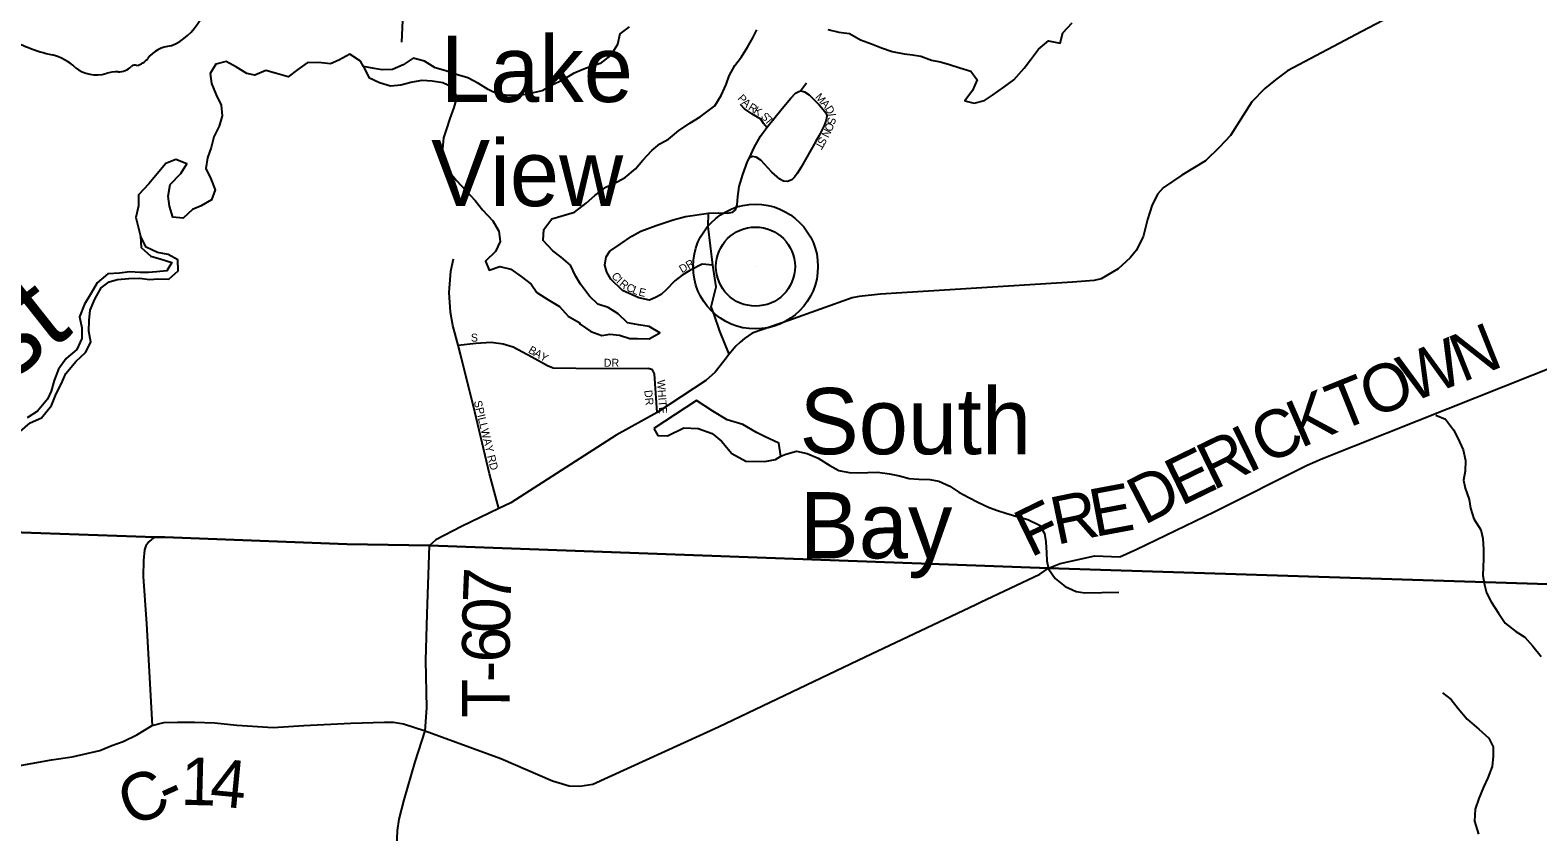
# Model space of a CAD drawing. Extents: x 1759416 to 2214760, y 252598 to 1116833.
# Drawn here: x 1958374 to 1967860, y 904624 to 909672 of the extents above; entities that cross this region are included whole.
import ezdxf

# ---------------------------------------------------------------- set-up
doc = ezdxf.new("R2010")
doc.units = 0
for name, color, linetype in [('GM_X_County_Road', 7, 'Continuous'), ('GM_X_County_Road_Text', 7, 'Continuous'), ('GM_X_Major_Lake', 7, 'Continuous'), ('GM_X_Major_River', 7, 'Continuous'), ('GM_X_Major_River_Text', 7, 'Continuous'), ('GM_X_Minor_Lake', 7, 'Continuous'), ('GM_X_Minor_River', 7, 'Continuous'), ('GM_X_State_Shield', 7, 'Continuous'), ('GM_X_Township', 7, 'Continuous'), ('GM_X_Township_Road', 7, 'Continuous'), ('GM_X_Township_Road_Text', 7, 'Continuous'), ('GM_X_Township_Subdivision', 7, 'Continuous'), ('GM_X_Township_Subdivision_Text', 7, 'Continuous'), ('GM_X_Unincorporated', 7, 'Continuous'), ('GM_X_Unincorporated_Location', 7, 'Continuous'), ('GM_X_Unincorporated_Text', 7, 'Continuous')]:
    doc.layers.add(name, color=color, linetype=linetype)

msp = doc.modelspace()

# ---------------------------------------------------------------- linework, layer by layer
at = {"layer": 'GM_X_County_Road'}
for points in [[(1964354.1, 906069.9), (1964726.5, 906246.3), (1964780.2, 906283.4), (1964853.7, 906313.6), (1965072.1, 906362.4), (1965230.2, 906356.5), (1965335.9, 906403.8), (1965822.3, 906638.2), (1966408.2, 906931.9), (1966503.9, 906975.1), (1967295.9, 907289.3), (1968349.6, 907708.5)], [(1958145.9, 905011.7), (1958508.9, 905077.2), (1958637.3, 905096.3), (1958813.3, 905137.3), (1958887.7, 905167.3), (1958958.7, 905193.3), (1959046, 905235.6), (1959141.6, 905294.3), (1959213.9, 905313.4), (1959299.9, 905314.8), (1959407.7, 905314.8), (1959536, 905310.7), (1959675.2, 905295.7), (1959903.2, 905282), (1960095, 905292.9), (1960392.5, 905309.3), (1960602.7, 905314.8), (1960660.6, 905314.7), (1960722.7, 905304.3), (1960858.7, 905259.5), (1961336, 905085.4), (1961659.8, 904945.9), (1961764.9, 904914.9), (1961832, 904911.4), (1961913, 904925.2), (1962705.2, 905286), (1963628.1, 905726), (1964324.1, 906055.7), (1964354.1, 906069.9)], [(1960423.8, 902884.6), (1960434.5, 903031.3), (1960450.6, 903127.9), (1960475.6, 903224.5), (1960523.7, 903344.2), (1960594.1, 903489.6), (1960635.1, 903596.5), (1960660.1, 903723.8), (1960666.8, 903871.5), (1960673.7, 904187.5), (1960679.5, 904477.9), (1960685, 904633), (1960695.9, 904704.1), (1960726.9, 904826.4), (1960796.7, 905064.8), (1960858.7, 905259.5)]]:
    msp.add_lwpolyline(points, dxfattribs=at)
at = {"layer": 'GM_X_Major_Lake'}
for points in [[(1963392.3, 909675.9), (1963462.3, 909659.6), (1963528.4, 909651.4), (1963598.3, 909611.1), (1963666.3, 909584.8), (1963730.2, 909560.5), (1963798.2, 909538.2), (1963872.3, 909521.9), (1963926.3, 909515.7), (1963978.3, 909507.5), (1964044.3, 909483.2), (1964098.3, 909473), (1964152.3, 909456.8), (1964222.3, 909434.5), (1964292.3, 909414.2), (1964332.1, 909359.9), (1964303.8, 909291.8), (1964255.5, 909227.8), (1964313.5, 909211.6), (1964377.6, 909229.4), (1964427.8, 909263.4), (1964500.1, 909313.3), (1964562.4, 909359.2), (1964626.9, 909433.2), (1964667.1, 909485.2), (1964717.5, 909551.2), (1964781.8, 909605.1), (1964853.8, 909588.8), (1964870.1, 909655), (1964930.5, 909716.9)], [(1962142.8, 909692.1), (1962084.5, 909648.2), (1962070.2, 909582.1), (1962027.8, 909514), (1961959.5, 909462.1), (1961901.3, 909442.2), (1961847.2, 909422.4), (1961793, 909398.5), (1961718.7, 909354.6), (1961658.5, 909324.7), (1961596.3, 909288.8), (1961520.1, 909273), (1961453.9, 909261.2), (1961387.9, 909259.4), (1961319.8, 909265.7), (1961255.9, 909298), (1961193.9, 909336.3), (1961128, 909372.6), (1961062, 909390.9), (1960990, 909415.2), (1960922, 909435.5), (1960854.1, 909475.8), (1960784.1, 909496.1), (1960719.8, 909454.2), (1960653.6, 909424.3), (1960589.5, 909422.5), (1960537.5, 909430.7), (1960471.5, 909443)], [(1961773.6, 908191.2), (1961715.8, 908241.6), (1961661.9, 908281.9), (1961602.1, 908348.2), (1961606.4, 908416.4), (1961656.8, 908484.4), (1961726.9, 908504.2), (1961799.1, 908526.1), (1961871.5, 908582), (1961925.8, 908629.9), (1961996.1, 908683.8), (1962066.3, 908717.7), (1962118.5, 908743.6), (1962182.9, 908799.5), (1962229.1, 908853.5), (1962285.5, 908913.5), (1962335.7, 908955.5), (1962389.9, 908985.4), (1962452.3, 909037.3), (1962524.6, 909087.2), (1962588.8, 909125.1), (1962681.3, 909195), (1962721.6, 909261), (1962751.9, 909329.1), (1962772.2, 909383.2), (1962806.5, 909449.2), (1962848.8, 909503.3), (1962887.2, 909565.3), (1962921.5, 909623.3), (1962945.7, 909673.4)], [(1960471.5, 909443), (1960505.2, 909374.7), (1960571.2, 909342.4), (1960641.2, 909322.1), (1960705.3, 909327.9), (1960769.4, 909343.7), (1960839.6, 909357.5), (1960903.6, 909353.3), (1960969.7, 909343.1), (1961029.6, 909314.8), (1961057.4, 909250.5), (1961039.1, 909184.4), (1961014.7, 909116.3), (1960990.4, 909044.2), (1960974.1, 908994.1), (1960967.8, 908923.9), (1960969.5, 908855.7), (1961001.3, 908789.4), (1961059, 908723.1), (1961110.9, 908666.7), (1961174.7, 908600.3), (1961220.4, 908540), (1961284.2, 908471.6), (1961322, 908405.3), (1961331.7, 908341.1), (1961301.4, 908279), (1961239, 908217.1), (1961262.8, 908160.8), (1961329, 908184.7), (1961399, 908166.4), (1961462.9, 908120.1), (1961526.8, 908071.7), (1961562.6, 908019.5), (1961630.5, 907975.1), (1961704.4, 907932.8), (1961758.2, 907870.4), (1961828.1, 907832.1), (1961834.1, 907820)], [(1961834.1, 907820), (1961901.9, 907773.7), (1961969.9, 907749.4), (1962020, 907757.2), (1962082.1, 907751), (1962146.1, 907730.8), (1962196.1, 907730.6), (1962268.2, 907728.3), (1962336.5, 907766.2), (1962268.6, 907806.5), (1962200.5, 907816.8), (1962132.5, 907829.1), (1962072.6, 907885.4), (1962010.7, 907925.7), (1961944.8, 907946), (1961892.9, 907996.3), (1961837.2, 908072.7), (1961805.4, 908124.9), (1961773.6, 908191.2)]]:
    msp.add_lwpolyline(points, dxfattribs=at)
at = {"layer": 'GM_X_Major_River'}
for points in [[(1960471.5, 909443), (1960451.6, 909477.1), (1960385.7, 909521.5), (1960315.5, 909483.6), (1960263.3, 909459.7), (1960187.2, 909468), (1960117.1, 909466.2), (1960058.9, 909424.3), (1959996.6, 909378.4), (1959924.6, 909398.7), (1959856.6, 909416.9), (1959788.3, 909389.1), (1959736.3, 909399.3), (1959672.4, 909439.6), (1959606.5, 909473.9), (1959542.3, 909458.1), (1959506, 909398.1), (1959515.8, 909335.9), (1959543.5, 909263.6), (1959575.2, 909199.3), (1959582.9, 909133.1), (1959562.6, 909067), (1959530.3, 909000.9), (1959512, 908932.8), (1959489.7, 908868.7), (1959479.3, 908800.5), (1959511.1, 908736.2), (1959538.8, 908665.9), (1959514.5, 908603.9), (1959450.3, 908566), (1959396.1, 908542.1), (1959335.8, 908488.1), (1959271.7, 908494.4), (1959250, 908562.6), (1959242.3, 908626.8), (1959254.6, 908699), (1959321, 908769), (1959359.3, 908831), (1959291.3, 908857.3), (1959227.1, 908831.4), (1959172.8, 908767.4), (1959120.4, 908703.4), (1959056.1, 908635.5), (1959055.7, 908565.3), (1959038.7, 908492.8), (1959068.9, 908374.7)], [(1958310.5, 907143.9), (1958374.8, 907199.8), (1958445, 907231.7), (1958507.5, 907307.7), (1958537.8, 907381.8), (1958568.1, 907443.8), (1958598.5, 907509.9), (1958662.9, 907587.9), (1958721.2, 907641.9), (1958755.6, 907707.9), (1958743.8, 907776.2), (1958746.1, 907844.3), (1958752.4, 907908.5), (1958780.8, 907978.6), (1958821.1, 908048.7), (1958871.4, 908086.6), (1958923.5, 908102.5), (1958995.6, 908108.2), (1959061.7, 908110), (1959127.8, 908101.8), (1959177.9, 908105.6), (1959245.9, 908103.4), (1959304.3, 908157.3), (1959302.6, 908225.5), (1959242.6, 908259.8), (1959174.6, 908272.1), (1959104.7, 908306.4), (1959068.9, 908374.7)], [(1959068.9, 908374.7), (1959072.6, 908302.5), (1959132.4, 908248.2), (1959198.4, 908229.9), (1959264.4, 908209.6), (1959234.2, 908155.6), (1959168, 908149.8), (1959118, 908145.9), (1959065.9, 908146.1), (1959001.8, 908150.3), (1958935.7, 908142.5), (1958861.6, 908136.8), (1958795.3, 908080.8), (1958756.9, 908014.8), (1958716.6, 907946.7), (1958684.2, 907866.6), (1958699.9, 907798.4), (1958699.6, 907730.2), (1958667.2, 907662.1), (1958600.9, 907604.2), (1958552.5, 907538.1), (1958524.2, 907466), (1958505.9, 907397.9), (1958483.6, 907347.8), (1958419.2, 907273.9), (1958354.9, 907230)]]:
    msp.add_lwpolyline(points, dxfattribs=at)
at = {"layer": 'GM_X_Minor_Lake'}
for points in [[(1962567.2, 907340.4), (1962298.4, 907162.9)], [(1963097.8, 906989.3), (1963084.9, 907071.4), (1962994.3, 907112.5), (1962944, 907138), (1962857.3, 907189.2), (1962758.8, 907218.2), (1962668.1, 907273.3), (1962567.2, 907340.4)], [(1962298.4, 907162.9), (1962322.9, 907119.1), (1962383, 907117.7), (1962486.8, 907167), (1962577, 907164), (1962665.5, 907132.9), (1962724.1, 907083.4), (1962789, 907005.9), (1962877.6, 906958.8), (1962995.9, 906956.1), (1963063.9, 906968.9)], [(1963063.9, 906968.9), (1963097.8, 906989.3)]]:
    msp.add_lwpolyline(points, dxfattribs=at)
at = {"layer": 'GM_X_Minor_River'}
for points in [[(1967217.6, 907247.6), (1967278, 907222.2), (1967328.8, 907154.6), (1967357.3, 907102.8), (1967390.1, 907028.9), (1967404.8, 906962.9), (1967401.5, 906894.7), (1967392, 906838.4), (1967402.5, 906788.4), (1967427.3, 906716.5), (1967435.8, 906662.4), (1967456.5, 906594.5), (1967501.3, 906524.8), (1967513.9, 906470.8), (1967518.5, 906402.6), (1967517.1, 906342.4), (1967514.2, 906238.1), (1967524.7, 906180.1), (1967537.3, 906128.1), (1967565.9, 906072.2), (1967612.7, 906000.5), (1967653.4, 905938.8), (1967722, 905885.4), (1967778.5, 905849.9), (1967829.2, 905792.3), (1967879.9, 905728.7)], [(1963097.6, 906990.3), (1963127.7, 907001.7), (1963195.7, 907020.5), (1963261.9, 907007.2), (1963332.4, 906977.9), (1963405, 906930.5), (1963461.4, 906899.1), (1963527.7, 906885.8), (1963581.8, 906884.4), (1963643.9, 906887.1), (1963706, 906887.8), (1963780.2, 906878.5), (1963842.5, 906865.2), (1963904.8, 906849.8), (1963965, 906844.5), (1964035.1, 906843.3), (1964091.3, 906831.9), (1964159.8, 906800.5), (1964216.3, 906763.1), (1964280.7, 906729.7), (1964337.1, 906700.2), (1964407.6, 906666.9), (1964459.9, 906647.4), (1964512.2, 906630), (1964574.5, 906612.6), (1964650.8, 906591.4), (1964725.3, 906556.1), (1964755.9, 906502.3), (1964764.5, 906450.3), (1964769.2, 906380.1), (1964769.7, 906330), (1964780.2, 906280), (1964822.9, 906218.3), (1964885.5, 906168.8), (1964955.9, 906137.5), (1965010.1, 906130.1), (1965222.5, 906132.4)], [(1967258.9, 905499.2), (1967315.4, 905457.7), (1967358.1, 905400), (1967414.8, 905334.5), (1967487.6, 905271.1), (1967552.3, 905213.7), (1967578.9, 905159.8), (1967579.5, 905099.7), (1967572.1, 905035.4), (1967544.7, 904964.9), (1967517.2, 904906.4), (1967487.9, 904833.9), (1967464.5, 904767.5), (1967461.3, 904691.2), (1967486.1, 904609.3)]]:
    msp.add_lwpolyline(points, dxfattribs=at)
at = {"layer": 'GM_X_State_Shield'}
for centre, radius, start, end in [((1959118.8, 909914), 369.3, 292.30889, 8.98584), ((1958749.1, 910555.7), 1066.1, 240.41292, 257.1985), ((1958431.2, 909192.7), 333.6, 47.18416, 75.83597), ((1959274.5, 909370.7), 202.2, 94.40312, 142.57675), ((1958792, 909601.2), 211.7, 230.70037, 286.29184), ((1958914.3, 909235.8), 173.9, 85.69512, 111.20995), ((1958929.8, 909522), 112.8, 268.77702, 315.54927), ((1959031.8, 909419.7), 31.8, 65.75173, 132.64842), ((1959018.3, 909565), 119.3, 282.87319, 323.27711)]:
    msp.add_arc(centre, radius, start, end, dxfattribs=at)
at = {"layer": 'GM_X_Township'}
for points in [[(1980054.3, 916429.2), (1979979.8, 914710.8), (1979747.7, 910072.2), (1979566.4, 907130.7), (1979489.9, 905681.7), (1975032.8, 905926.6), (1974924.2, 905932.6), (1973224.6, 906013.5), (1964780.2, 906283.4), (1960885.7, 906426.2), (1960366.8, 906435.9), (1959220.4, 906480.4), (1959157.8, 906479.1), (1957242.8, 906546.3)], [(1957242.8, 906546.3), (1959157.8, 906479.1), (1959220.4, 906480.4), (1960366.8, 906435.9), (1960885.7, 906426.2), (1964780.2, 906283.4), (1973224.6, 906013.5), (1974924.2, 905932.6), (1975032.8, 905926.6), (1979489.9, 905681.7)]]:
    msp.add_lwpolyline(points, dxfattribs=at)
at = {"layer": 'GM_X_Township_Road'}
for points in [[(1960712.6, 909596), (1960719.3, 909732.6), (1960746.2, 909839.3), (1960788.7, 910002.3), (1960842.5, 910090.2), (1960856.7, 910165.6), (1960868.8, 910266.8), (1960881.3, 910280.2)], [(1967325, 909964.8), (1966753.2, 909663.2), (1966284.9, 909415), (1966209.4, 909360), (1966141.8, 909305), (1966060.6, 909219.8), (1965926.5, 909009.5), (1965857.2, 908934.5), (1965767.9, 908849.2), (1965620.5, 908759.2), (1965503.2, 908679.6), (1965469.5, 908641.1), (1965432.2, 908572.4), (1965403.1, 908479.7), (1965376.1, 908371.1), (1965332.9, 908284.3), (1965295.3, 908237.7), (1965219.9, 908168.6), (1965112.4, 908107.1), (1965068.4, 908094.6), (1964932.3, 908085), (1964261.7, 908043.2), (1963723.2, 908008.9), (1963589.2, 907995.4), (1963545.2, 907986.8), (1963148, 907843.8), (1962916.5, 907764.9), (1962868.8, 907730.2), (1962841, 907707.8), (1962813.2, 907681.4), (1962771.6, 907632.8), (1962738, 907588.2), (1962684.6, 907519.4), (1962625, 907466.5), (1962318, 907263.8), (1962061.7, 907120.9), (1961399, 906695.9), (1961323.5, 906660), (1961087, 906547.4), (1960926.4, 906462.5), (1960923.9, 906460.3)], [(1960923.9, 906460.3), (1960885.7, 906426.2), (1960366.8, 906435.9), (1959220.4, 906480.4), (1959157.8, 906479.1), (1959142.4, 906468.9), (1959136.9, 906464)], [(1959136.9, 906464), (1959120.7, 906449.7), (1959101.6, 906425.5), (1959092.6, 906399.9), (1959087.5, 906332.1), (1959085, 906232.4), (1959106.8, 905934.6), (1959141.6, 905294.3)], [(1960858.7, 905259.5), (1960869.2, 905404.7), (1960863.9, 905702.4), (1960870.8, 905997.1), (1960885.7, 906426.2)]]:
    msp.add_lwpolyline(points, dxfattribs=at)
at = {"layer": 'GM_X_Township_Subdivision'}
for points in [[(1962771.6, 907632.8), (1962712.1, 907776.6), (1962676.9, 907880.5), (1962658.4, 907930.5), (1962689.5, 908055.1), (1962669.8, 908192.8), (1962640.3, 908435.6), (1962641.9, 908519.2), (1962707.6, 908520.9), (1962760, 908519.2), (1962794.5, 908525.8), (1962812.5, 908540.5), (1962822.4, 908571.7), (1962827.3, 908624.2), (1962835.4, 908688.1), (1962856.8, 908763.6), (1962886.3, 908843.9), (1962899.4, 908868.5), (1962928.9, 908932.5), (1962969.9, 909003.8), (1963009.3, 909058.7), (1963105.2, 909177.6), (1963160.2, 909244), (1963188.9, 909274.4), (1963211, 909285.9), (1963220.8, 909289.2), (1963259.1, 909340.2)], [(1963220.8, 909289.2), (1963246.3, 909283.4), (1963275.8, 909263.7), (1963337.3, 909202.2), (1963363.5, 909172.7), (1963379.9, 909151.4), (1963385.7, 909134.2), (1963384.9, 909116.1), (1963380.8, 909099.8), (1963369.3, 909071), (1963338.1, 909008.7), (1963315.1, 908969.4), (1963225.8, 908809.5), (1963198.7, 908769.3), (1963182.3, 908745.5), (1963165.9, 908729.9), (1963138, 908719.3), (1963112.6, 908720.9), (1963089.6, 908733.2), (1963040.5, 908777.5), (1962970.7, 908853.8), (1962942.1, 908871.8), (1962919.1, 908876.7), (1962899.4, 908868.5)], [(1963009.3, 909058.7), (1962987.2, 909084.2), (1962970.7, 909110.4), (1962915, 909144.8), (1962869.1, 909176), (1962842.8, 909203.9)], [(1962669.8, 908192.8), (1962601, 908197.8), (1962523.9, 908157.8), (1962476.1, 908129.1), (1962430.4, 908094.5), (1962374.9, 908037.6), (1962343.2, 908007.2), (1962313.3, 907990.8), (1962271.4, 907972.2), (1962203.2, 907985.5), (1962100.5, 908032.5), (1962027.7, 908103.9), (1962001.2, 908147.8), (1961988.8, 908191.8), (1961998.2, 908244), (1962021.9, 908280.4), (1962085.5, 908325.3), (1962159.2, 908374.3), (1962216.9, 908407.1), (1962312.7, 908442.3), (1962418.5, 908477.6), (1962496.4, 908498.6), (1962641.9, 908519.2)], [(1961323.5, 906660), (1961264.9, 906879), (1961170.8, 907269.2), (1961081.1, 907631.5), (1961065.8, 907688.8), (1961033.2, 907811.5), (1961018.3, 907895.7), (1961011, 908020), (1961019.7, 908154.5), (1961036.9, 908233)], [(1961065.8, 907688.8), (1961178.5, 907700.8), (1961274.6, 907707.9), (1961350.8, 907696.8), (1961413.1, 907677.4), (1961529.9, 907614.5), (1961628.6, 907559.5), (1961664.8, 907545.8), (1961807, 907543.5), (1962263.8, 907540.6)], [(1962318, 907263.8), (1962302.1, 907507), (1962289.9, 907532.9), (1962263.8, 907540.6)]]:
    msp.add_lwpolyline(points, dxfattribs=at)
at = {"layer": 'GM_X_Unincorporated'}
for radius in [392.8, 249]:
    msp.add_circle((1962937.5, 908183.3), radius, dxfattribs=at)
at = {"layer": 'GM_X_Unincorporated_Location'}
msp.add_line((1962937.5, 908183.3), (1962937.5, 908183.3), dxfattribs=at)

# ---------------------------------------------------------------- texts
at = {"layer": 'GM_X_County_Road_Text'}
for s, rotation, p in [('N', 21.70699, (1967383.5, 907452)), ('W', 21.70474, (1967060.5, 907323.4)), ('O', 21.70603, (1966815.2, 907225.7)), ('T', 21.88735, (1966607.2, 907142.2)), ('K', 23.54824, (1966367.3, 907037.6)), ('C', 25.59104, (1966147.7, 906932.3)), ('I', 25.97853, (1966037.4, 906878.6)), ('E', 25.97666, (1965614.1, 906672.4)), ('R', 25.98269, (1965815.9, 906770.7)), ('D', 27.25229, (1965381, 906552.3)), ('R', 11.69648, (1964831.1, 906430.5)), ('E', 10.62913, (1965070.9, 906480.1)), ('F', 25.94668, (1964667.7, 906348.2)), ('1', 358.50105, (1959319.2, 904795.1)), ('4', 354.48566, (1959498.4, 904790.6)), ('C', 22.96182, (1959007.7, 904652.2)), ('-', 24.3108, (1959241.7, 904751.4))]:
    msp.add_text(s, height=300, rotation=rotation, dxfattribs=at).set_placement(p)
at = {"layer": 'GM_X_Major_River_Text'}
msp.add_text('East', height=500.06, rotation=38.32411, dxfattribs=at).set_placement((1957600.8, 906940.8))
at = {"layer": 'GM_X_Township_Road_Text'}
for s, rotation, p in [('7', 87.55338, (1961395, 906057)), ('0', 88.98514, (1961391.8, 905874.2)), ('6', 89.62011, (1961390.5, 905690.3)), ('-', 89.91412, (1961390.4, 905567.5)), ('T', 89.98714, (1961390.3, 905343.2))]:
    msp.add_text(s, height=300, rotation=rotation, dxfattribs=at).set_placement(p)
at = {"layer": 'GM_X_Township_Subdivision_Text'}
for s, rotation, p in [('P', 313.06768, (1962821.4, 909239.1)), ('A', 316.4972, (1962847.7, 909211.1)), ('M', 311.48231, (1963309.7, 909248)), ('A', 311.49599, (1963344.7, 909208.4)), ('R', 327.19246, (1962887.6, 909174.5)), ('K', 327.63137, (1962921.3, 909152.8)), ('S', 317.04817, (1962967.4, 909123.2)), ('T', 309.83357, (1962992, 909100.5)), ('D', 300.9975, (1963372.4, 909177.4)), ('I', 276.74559, (1963393.3, 909144.9)), ('N', 243.31764, (1963372.1, 909055.9)), ('O', 246.29051, (1963389.5, 909095.5)), ('S', 257.91859, (1963396.1, 909127.4)), ('T', 240.77023, (1963329.6, 908974.5)), ('S', 241.1497, (1963346.6, 909005.2)), ('DR', 30.48175, (1962475.1, 908140.8)), ('C', 306.36481, (1962028.4, 908124.5)), ('I', 316.76594, (1962058.4, 908085.2)), ('R', 320.24719, (1962076.9, 908068)), ('C', 335.44277, (1962119.6, 908035)), ('L', 338.11547, (1962158, 908017.5)), ('E', 346.56391, (1962198.3, 908002)), ('S', 0.00001, (1961146.8, 907711)), ('B', 330.16477, (1961503.7, 907643.6)), ('A', 330.16837, (1961538, 907623.9)), ('Y', 330.16837, (1961576.2, 907602)), ('DR', 0.00001, (1961982.8, 907552.6)), ('WHITE', 273.81667, (1962317.8, 907469)), ('SPILLWAY RD', 283.7399, (1961164.9, 907333.6)), ('DR', 276.0168, (1962237.5, 907403.3))]:
    msp.add_text(s, height=50, rotation=rotation, dxfattribs=at).set_placement(p)
at = {"layer": 'GM_X_Unincorporated_Text'}
for s, p in [('Lake', (1960957.6, 909219.4)), ('View', (1960896, 908563.8)), ('South', (1963214.8, 907001.8)), ('Bay', (1963214.8, 906346.2))]:
    msp.add_text(s, height=417, rotation=0.00001, dxfattribs=at).set_placement(p)

doc.saveas('drawing.dxf')
